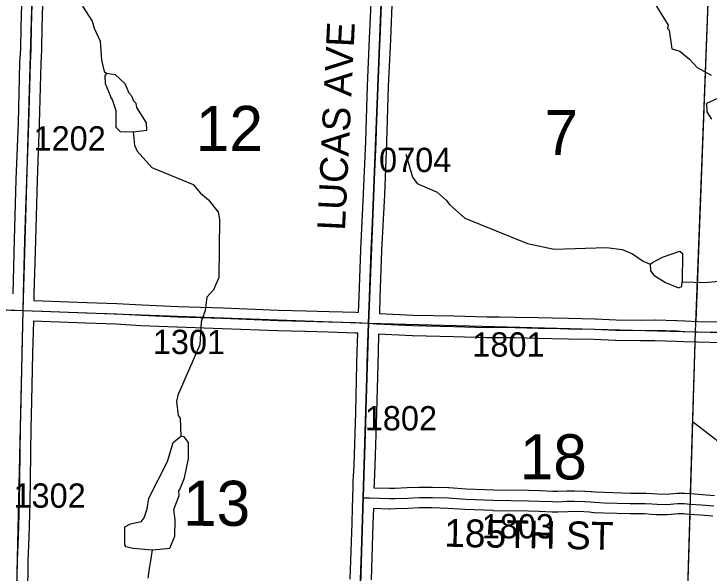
# Model space of a CAD drawing. Extents: x -157.2 to -99.3, y 12.2 to 46.2.
# Drawn here: x -123.779 to -121.776, y 31.604 to 33.215 of the extents above; entities that cross this region are included whole.
import ezdxf

# ---------------------------------------------------------------- set-up
doc = ezdxf.new("R2010")
doc.units = 0
for name, color, linetype in [('tdCoHydroRiver', 7, 'Continuous'), ('tdCoSecRdNmbr', 7, 'Continuous'), ('tdCoSecRdTxt', 7, 'Continuous'), ('tdCoSecRteBand', 7, 'Continuous'), ('tdCoSecRteCL', 7, 'Continuous'), ('tdCoSectLine', 7, 'Continuous'), ('tdCoSectLinePart', 7, 'Continuous'), ('tdCoSectNmbr', 7, 'Continuous'), ('tdCoSurfAsphalt', 7, 'Continuous'), ('tdCoSurfEarth', 7, 'Continuous'), ('tdCoSurfGravel', 7, 'Continuous'), ('tdCoTwpBndryShd', 7, 'Continuous')]:
    doc.layers.add(name, color=color, linetype=linetype)

msp = doc.modelspace()

# ---------------------------------------------------------------- linework, layer by layer
at = {"layer": 'tdCoHydroRiver'}
for points in [[(-121.9351, 33.2482), (-121.8944, 33.1824), (-121.8963, 33.173), (-121.8917, 33.1681), (-121.8838, 33.1142), (-121.8603, 33.1072), (-121.8325, 33.0843), (-121.8112, 33.0601), (-121.7708, 33.0384)], [(-123.5812, 33.2374), (-123.554, 33.194), (-123.5483, 33.1734), (-123.5304, 33.1365), (-123.5273, 33.0812), (-123.5187, 33.0494), (-123.5126, 33.0445)], [(-123.5126, 33.0445), (-123.5175, 33.0368), (-123.5166, 33.0146), (-123.5018, 32.9795), (-123.5004, 32.9731), (-123.4958, 32.9683), (-123.4857, 32.9364), (-123.4855, 32.8891), (-123.4733, 32.8761), (-123.4354, 32.875)], [(-123.5126, 33.0445), (-123.4874, 33.0406), (-123.4598, 33.0146), (-123.448, 32.9874), (-123.4403, 32.9793), (-123.4344, 32.9649)], [(-121.7538, 32.97), (-121.7842, 32.9567), (-121.7833, 32.933), (-121.7697, 32.9121)], [(-123.4354, 32.875), (-123.3958, 32.8802), (-123.3968, 32.9007), (-123.4255, 32.9457), (-123.4267, 32.9568), (-123.4344, 32.9649)], [(-123.4354, 32.875), (-123.4318, 32.837), (-123.4244, 32.8195), (-123.3816, 32.7725), (-123.2631, 32.7233), (-123.2417, 32.699), (-123.2186, 32.6794), (-123.1912, 32.6439), (-123.1871, 32.6233), (-123.1887, 32.4561), (-123.204, 32.4202), (-123.2235, 32.3987), (-123.2278, 32.3609), (-123.2398, 32.3281), (-123.2433, 32.262), (-123.3074, 32.1171), (-123.3111, 32.0982), (-123.3059, 32.0586), (-123.2998, 32.0506), (-123.2982, 31.9985)], [(-122.6499, 32.8113), (-122.6313, 32.7445), (-122.6176, 32.7267), (-122.5958, 32.7166), (-122.56, 32.7014), (-122.5338, 32.6786), (-122.5247, 32.6657), (-122.4801, 32.6265), (-122.2991, 32.5534), (-122.2223, 32.537), (-122.0722, 32.5421), (-122.0267, 32.5361), (-121.997, 32.5242), (-121.9661, 32.5028), (-121.9458, 32.4943)], [(-121.8542, 32.4428), (-121.788, 32.4408), (-121.7389, 32.4457), (-121.6798, 32.4724), (-121.6497, 32.4779), (-121.589, 32.5014), (-121.5728, 32.5151), (-121.5394, 32.5268), (-121.5199, 32.5436), (-121.4993, 32.5477)], [(-121.9458, 32.4943), (-121.9394, 32.4989), (-121.9105, 32.5138), (-121.8611, 32.5313), (-121.8534, 32.5248), (-121.8542, 32.4428)], [(-121.9458, 32.4943), (-121.9448, 32.4753), (-121.9357, 32.4625), (-121.9016, 32.441)], [(-121.9016, 32.441), (-121.8642, 32.4257), (-121.8546, 32.4301), (-121.8542, 32.4428)], [(-121.8217, 32.0394), (-121.7582, 31.9899), (-121.6876, 31.9116), (-121.6598, 31.8901), (-121.6106, 31.8379), (-121.5481, 31.8121), (-121.4399, 31.7785), (-121.3807, 31.7449)], [(-123.4126, 31.7524), (-123.4044, 31.7633), (-123.3957, 31.7898), (-123.3901, 31.8197), (-123.3366, 31.9254), (-123.3208, 31.9802), (-123.2982, 31.9985)], [(-123.3802, 31.671), (-123.3296, 31.6759), (-123.316, 31.7102), (-123.3146, 31.7575), (-123.3185, 31.7876), (-123.3031, 31.8282), (-123.3043, 31.8408), (-123.301, 31.8455), (-123.2875, 31.8782), (-123.2764, 31.9347), (-123.2766, 31.9805), (-123.2888, 31.9966), (-123.2982, 31.9985)], [(-123.4126, 31.7524), (-123.4444, 31.7455), (-123.4604, 31.7365), (-123.4603, 31.686), (-123.4573, 31.6812), (-123.4353, 31.6758), (-123.3802, 31.671)], [(-123.3921, 31.5893), (-123.3879, 31.6239), (-123.3843, 31.6396), (-123.3802, 31.671)]]:
    msp.add_lwpolyline(points, dxfattribs=at)
at = {"layer": 'tdCoSecRteBand'}
for points in [[(-123.7815, 32.4091), (-123.7773, 32.564), (-123.7773, 32.564), (-123.7773, 32.564), (-123.7724, 32.7379), (-123.7724, 32.738), (-123.7724, 32.7382), (-123.7662, 32.9012), (-123.7618, 33.0742), (-123.7618, 33.0746), (-123.7618, 33.0751), (-123.7596, 33.1142), (-123.7584, 33.1778), (-123.7583, 33.1779), (-123.7583, 33.178), (-123.7566, 33.2424), (-123.7542, 33.3354), (-123.7542, 33.3354), (-123.7542, 33.3355), (-123.8259, 33.338)], [(-122.7862, 32.3553), (-122.7847, 32.3998), (-122.7847, 32.3998), (-122.7847, 32.3998), (-122.7798, 32.5357), (-122.7798, 32.5359), (-122.7798, 32.5361), (-122.7719, 32.6966), (-122.7652, 32.8482), (-122.7605, 33.0075), (-122.7605, 33.0077), (-122.7605, 33.008), (-122.7544, 33.1443), (-122.7494, 33.2682)], [(-122.6895, 33.2657), (-122.6944, 33.1418), (-122.6944, 33.1417), (-122.6944, 33.1416), (-122.7006, 33.0055), (-122.7053, 32.8462), (-122.7053, 32.846), (-122.7053, 32.8458), (-122.7119, 32.6938), (-122.7119, 32.6938), (-122.7119, 32.6937), (-122.7198, 32.5333), (-122.7247, 32.3977), (-122.7263, 32.3528), (-122.7263, 32.3523), (-122.6291, 32.3474), (-122.511, 32.3448), (-122.5108, 32.3448), (-122.5107, 32.3448), (-122.4169, 32.342), (-122.3821, 32.3422), (-122.3818, 32.3422), (-122.3815, 32.3422), (-122.335, 32.3417), (-122.3348, 32.3417), (-122.3346, 32.3417), (-122.2676, 32.3402), (-122.2276, 32.3394), (-122.2276, 32.3394), (-122.2276, 32.3394), (-122.18, 32.3383), (-122.1056, 32.3368), (-122.1052, 32.3368), (-122.1049, 32.3367), (-122.0443, 32.3339), (-121.975, 32.3331), (-121.9327, 32.3337), (-121.932, 32.3337), (-121.9313, 32.3336), (-121.8692, 32.3316), (-121.869, 32.3316), (-121.8688, 32.3316), (-121.8462, 32.3305), (-121.8092, 32.329), (-121.7373, 32.3277)], [(-123.6966, 33.2408), (-123.6984, 33.1765), (-123.6996, 33.1125), (-123.6996, 33.112), (-123.6996, 33.1114), (-123.7018, 33.0722), (-123.7063, 32.8995), (-123.7063, 32.8993), (-123.7063, 32.8992), (-123.7124, 32.736), (-123.7174, 32.5623), (-123.7215, 32.4076), (-123.7219, 32.3896), (-123.7215, 32.3896), (-123.697, 32.3888), (-123.697, 32.3888), (-123.6969, 32.3888), (-123.5695, 32.3841), (-123.5695, 32.3841), (-123.5695, 32.3841), (-123.4829, 32.3807), (-123.4826, 32.3807), (-123.4824, 32.3807), (-123.4106, 32.3768), (-123.3072, 32.3724), (-123.1768, 32.3682), (-123.1767, 32.3682), (-123.1766, 32.3682), (-123.0171, 32.362), (-122.938, 32.3597), (-122.8709, 32.3578), (-122.7945, 32.3558), (-122.7941, 32.3557), (-122.7937, 32.3557), (-122.7862, 32.3553)], [(-122.8104, 31.5865), (-122.8047, 31.7481), (-122.8035, 31.792), (-122.8027, 31.8219), (-122.802, 31.8519), (-122.8019, 31.8519), (-122.8019, 31.8519), (-122.8015, 31.8679), (-122.8015, 31.8682), (-122.8015, 31.8686), (-122.799, 31.9156), (-122.7943, 32.0669), (-122.7911, 32.2068), (-122.7911, 32.2069), (-122.7911, 32.207), (-122.7901, 32.2427), (-122.7901, 32.2428), (-122.7901, 32.2429), (-122.7883, 32.2954), (-122.7965, 32.2958), (-122.8725, 32.2979), (-122.9396, 32.2997), (-122.9397, 32.2997), (-122.9397, 32.2997), (-123.019, 32.302), (-123.0191, 32.302), (-123.0193, 32.302), (-123.1788, 32.3083), (-123.3092, 32.3124), (-123.3094, 32.3124), (-123.3096, 32.3124), (-123.4133, 32.3169), (-123.4135, 32.3169), (-123.4136, 32.3169), (-123.4854, 32.3208), (-123.5718, 32.3241), (-123.6991, 32.3288), (-123.7232, 32.3296), (-123.7252, 32.2378), (-123.7262, 32.1885), (-123.7262, 32.1884), (-123.7262, 32.1883), (-123.7297, 32.0574), (-123.7304, 32.0241), (-123.7324, 31.8752), (-123.7324, 31.8752), (-123.7324, 31.8752), (-123.7334, 31.8067), (-123.7334, 31.8064), (-123.7334, 31.8062), (-123.7363, 31.7085), (-123.7364, 31.7084), (-123.7364, 31.7082), (-123.7391, 31.6406), (-123.7403, 31.5401)], [(-121.7387, 32.2677), (-121.8107, 32.269), (-121.811, 32.269), (-121.8114, 32.269), (-121.8488, 32.2706), (-121.8489, 32.2706), (-121.8489, 32.2706), (-121.8714, 32.2716), (-121.9326, 32.2737), (-121.9746, 32.2731), (-121.9749, 32.2731), (-121.9753, 32.2731), (-122.0455, 32.2739), (-122.046, 32.2739), (-122.0466, 32.274), (-122.1073, 32.2768), (-122.1813, 32.2783), (-122.1813, 32.2783), (-122.1813, 32.2783), (-122.2288, 32.2794), (-122.2688, 32.2802), (-122.2689, 32.2802), (-122.2689, 32.2802), (-122.3358, 32.2817), (-122.3819, 32.2822), (-122.417, 32.282), (-122.4176, 32.282), (-122.4181, 32.282), (-122.5124, 32.2849), (-122.6308, 32.2874), (-122.6313, 32.2875), (-122.6317, 32.2875), (-122.7284, 32.2923), (-122.7302, 32.241), (-122.7311, 32.2054), (-122.7344, 32.0654), (-122.7344, 32.0653), (-122.7344, 32.0651), (-122.739, 31.9135), (-122.7391, 31.9132), (-122.7391, 31.9128), (-122.7415, 31.8659), (-122.7419, 31.8503), (-122.6972, 31.8487), (-122.6819, 31.8492), (-122.6464, 31.8504), (-122.6125, 31.8519), (-122.612, 31.8519), (-122.6116, 31.8519), (-122.5953, 31.8522), (-122.5949, 31.8522), (-122.5945, 31.8522), (-122.5733, 31.8519), (-122.5731, 31.8519), (-122.5729, 31.8519), (-122.5268, 31.8507), (-122.5261, 31.8507), (-122.5255, 31.8506), (-122.4759, 31.8472), (-122.3963, 31.844), (-122.2959, 31.8428), (-122.2956, 31.8428), (-122.2953, 31.8428), (-122.264, 31.8418), (-122.2638, 31.8418), (-122.2635, 31.8418), (-122.2265, 31.8401), (-122.2135, 31.8399), (-122.1861, 31.841), (-122.1858, 31.8411), (-122.1855, 31.8411), (-122.1658, 31.8416), (-122.1649, 31.8416), (-122.164, 31.8416), (-122.1347, 31.8406), (-122.1342, 31.8405), (-122.1336, 31.8405), (-122.1159, 31.8393), (-122.1153, 31.8392), (-122.1148, 31.8392), (-122.1042, 31.8381), (-122.0778, 31.8371), (-122.0027, 31.8349), (-121.9604, 31.8347), (-121.9595, 31.8347), (-121.9587, 31.8346), (-121.9397, 31.8334), (-121.9249, 31.8324), (-121.8994, 31.832), (-121.8698, 31.8343), (-121.8694, 31.8344), (-121.869, 31.8344), (-121.8596, 31.8349), (-121.858, 31.835), (-121.8565, 31.8349), (-121.8469, 31.8344), (-121.8466, 31.8344), (-121.8463, 31.8343), (-121.829, 31.8331), (-121.7968, 31.8309), (-121.7965, 31.8309), (-121.7962, 31.8308), (-121.7607, 31.8277)], [(-121.7655, 31.7679), (-121.8012, 31.7711), (-121.8332, 31.7733), (-121.8332, 31.7733), (-121.8333, 31.7733), (-121.8502, 31.7745), (-121.858, 31.7749), (-121.8654, 31.7745), (-121.8961, 31.772), (-121.8975, 31.7719), (-121.899, 31.772), (-121.9266, 31.7725), (-121.9273, 31.7725), (-121.928, 31.7725), (-121.9435, 31.7735), (-121.9435, 31.7735), (-121.9436, 31.7735), (-121.9617, 31.7747), (-122.0034, 31.7749), (-122.0038, 31.7749), (-122.0041, 31.7749), (-122.0796, 31.7771), (-122.0797, 31.7771), (-122.0798, 31.7771), (-122.1074, 31.7781), (-122.1085, 31.7782), (-122.1095, 31.7783), (-122.1206, 31.7795), (-122.1372, 31.7806), (-122.1652, 31.7816), (-122.1837, 31.7811), (-122.2118, 31.7799), (-122.2127, 31.7798), (-122.2136, 31.7798), (-122.228, 31.7801), (-122.2284, 31.7801), (-122.2288, 31.7801), (-122.2661, 31.7818), (-122.2969, 31.7828), (-122.3975, 31.784), (-122.3979, 31.784), (-122.3983, 31.7841), (-122.4787, 31.7873), (-122.4791, 31.7873), (-122.4796, 31.7873), (-122.529, 31.7907), (-122.5742, 31.7919), (-122.5948, 31.7922), (-122.6103, 31.7919), (-122.6439, 31.7905), (-122.644, 31.7905), (-122.6442, 31.7905), (-122.6799, 31.7892), (-122.68, 31.7892), (-122.68, 31.7892), (-122.6963, 31.7887), (-122.6973, 31.7887), (-122.6982, 31.7887), (-122.7435, 31.7903), (-122.7447, 31.7464), (-122.7447, 31.7463), (-122.7447, 31.7462), (-122.7504, 31.5845)]]:
    msp.add_lwpolyline(points, dxfattribs=at)
at = {"layer": 'tdCoSecRteCL'}
for points in [[(-123.7526, 32.3607), (-123.7515, 32.4083), (-123.7473, 32.5632), (-123.7424, 32.737), (-123.7362, 32.9003), (-123.7318, 33.0734), (-123.7296, 33.1131), (-123.7284, 33.1772), (-123.7266, 33.2416), (-123.7242, 33.336), (-123.7232, 33.3644)], [(-122.7573, 32.3238), (-122.7547, 32.3987), (-122.7498, 32.5346), (-122.7419, 32.6952), (-122.7352, 32.8471), (-122.7306, 33.0066), (-122.7244, 33.143), (-122.7195, 33.267), (-122.7185, 33.2878), (-122.7184, 33.298)], [(-124.7561, 32.388), (-124.7438, 32.3879), (-124.6983, 32.3869), (-124.6473, 32.3843), (-124.614, 32.383), (-124.5997, 32.3827), (-124.5766, 32.383), (-124.5399, 32.3817), (-124.4947, 32.3796), (-124.4484, 32.3783), (-124.3782, 32.3765), (-124.3083, 32.3752), (-124.2654, 32.3746), (-124.2261, 32.3744), (-124.2032, 32.3739), (-124.1502, 32.3715), (-124.1, 32.3707), (-124.0563, 32.3697), (-124.0285, 32.3687), (-123.9632, 32.3663), (-123.8473, 32.364), (-123.7526, 32.3607)], [(-123.7961, 30.8477), (-123.794, 30.8956), (-123.79, 30.9945), (-123.7863, 31.0554), (-123.7836, 31.1075), (-123.7799, 31.2125), (-123.7748, 31.3534), (-123.7737, 31.3822), (-123.7703, 31.5405), (-123.769, 31.6414), (-123.7663, 31.7094), (-123.7634, 31.8071), (-123.7624, 31.8756), (-123.7604, 32.0246), (-123.7597, 32.0581), (-123.7562, 32.1891), (-123.7552, 32.2384), (-123.7526, 32.3607)], [(-123.7526, 32.3607), (-123.698, 32.3588), (-123.5706, 32.3541), (-123.484, 32.3507), (-123.412, 32.3468), (-123.3083, 32.3424), (-123.1778, 32.3382), (-123.0181, 32.332), (-122.9388, 32.3297), (-122.8717, 32.3278), (-122.7953, 32.3258), (-122.7573, 32.3238)], [(-122.7727, 31.8211), (-122.7715, 31.8671), (-122.769, 31.9144), (-122.7643, 32.0661), (-122.7611, 32.2061), (-122.7602, 32.2419), (-122.7573, 32.3238)], [(-122.7573, 32.3238), (-122.7347, 32.3226), (-122.6302, 32.3174), (-122.5116, 32.3148), (-122.4172, 32.312), (-122.3819, 32.3122), (-122.3353, 32.3117), (-122.2682, 32.3102), (-122.2282, 32.3094), (-122.1806, 32.3083), (-122.1063, 32.3068), (-122.0452, 32.3039), (-121.975, 32.3031), (-121.9323, 32.3037), (-121.8702, 32.3016), (-121.8476, 32.3005), (-121.8101, 32.299), (-121.7378, 32.2977)], [(-122.7355, 30.8212), (-122.737, 30.8239), (-122.7404, 30.8271), (-122.7508, 30.8328), (-122.7895, 30.8503), (-122.7947, 30.8533), (-122.7994, 30.8597), (-122.8023, 30.8663), (-122.8038, 30.875), (-122.8006, 30.9583), (-122.7964, 31.0796), (-122.7947, 31.1226), (-122.7897, 31.2715), (-122.7846, 31.4414), (-122.7804, 31.5854), (-122.7747, 31.7472), (-122.7727, 31.8211)], [(-122.7727, 31.8211), (-122.7549, 31.8207), (-122.6972, 31.8187), (-122.6809, 31.8192), (-122.6452, 31.8204), (-122.6112, 31.8219), (-122.5949, 31.8222), (-122.5737, 31.8219), (-122.5276, 31.8207), (-122.4775, 31.8172), (-122.3971, 31.814), (-122.2962, 31.8128), (-122.2649, 31.8118), (-122.2274, 31.8101), (-122.2131, 31.8098), (-122.1848, 31.8111), (-122.165, 31.8116), (-122.1357, 31.8106), (-122.1179, 31.8094), (-122.1063, 31.8081), (-122.0787, 31.8071), (-122.0033, 31.8049), (-121.9606, 31.8047), (-121.9416, 31.8034), (-121.9261, 31.8024), (-121.8985, 31.802), (-121.8674, 31.8044), (-121.858, 31.8049), (-121.8484, 31.8044), (-121.8311, 31.8032), (-121.7988, 31.801), (-121.7628, 31.7978)]]:
    msp.add_lwpolyline(points, dxfattribs=at)
at = {"layer": 'tdCoSectLine'}
for points in [[(-123.753, 32.3607), (-123.7236, 33.3644)], [(-122.7577, 32.3238), (-122.7187, 33.3198)], [(-121.8152, 32.2992), (-121.7771, 33.2998)], [(-124.7565, 32.388), (-123.753, 32.3607)], [(-123.7752, 31.3527), (-123.753, 32.3607)], [(-123.753, 32.3607), (-122.7577, 32.3238)], [(-122.7886, 31.3211), (-122.7577, 32.3238)], [(-122.7577, 32.3238), (-121.8152, 32.2992)], [(-121.8456, 31.3033), (-121.8152, 32.2992)], [(-121.8152, 32.2992), (-121.5641, 32.2951), (-120.8125, 32.2609)]]:
    msp.add_lwpolyline(points, dxfattribs=at)
at = {"layer": 'tdCoSectLinePart'}
for points in [[(-121.8141, 32.3297), (-121.7781, 33.2724)], [(-121.8295, 31.8328), (-121.8161, 32.2697)], [(-121.8456, 31.3033), (-121.8313, 31.7728)]]:
    msp.add_lwpolyline(points, dxfattribs=at)
at = {"layer": 'tdCoSurfAsphalt'}
msp.add_lwpolyline([(-123.7703, 31.5405), (-123.769, 31.6414), (-123.7663, 31.7094), (-123.7634, 31.8071), (-123.7624, 31.8756), (-123.7604, 32.0246), (-123.7597, 32.0581), (-123.7562, 32.1891), (-123.7552, 32.2384), (-123.7526, 32.3607), (-123.7515, 32.4083), (-123.7473, 32.5632), (-123.7424, 32.737), (-123.7362, 32.9003), (-123.7318, 33.0734), (-123.7296, 33.1131), (-123.7284, 33.1772), (-123.7266, 33.2416)], dxfattribs=at)
at = {"layer": 'tdCoSurfEarth'}
msp.add_lwpolyline([(-122.7573, 32.3238), (-122.7547, 32.3987), (-122.7498, 32.5346), (-122.7419, 32.6952), (-122.7352, 32.8471), (-122.7306, 33.0066), (-122.7244, 33.143), (-122.7195, 33.267), (-122.7185, 33.2878), (-122.7184, 33.298), (-122.7183, 33.3198)], dxfattribs=at)
at = {"layer": 'tdCoSurfGravel'}
for points in [[(-123.8473, 32.364), (-123.7526, 32.3607), (-123.698, 32.3588), (-123.5706, 32.3541), (-123.484, 32.3507), (-123.412, 32.3468), (-123.3083, 32.3424), (-123.1778, 32.3382), (-123.0181, 32.332), (-122.9388, 32.3297), (-122.8717, 32.3278), (-122.7953, 32.3258), (-122.7573, 32.3238)], [(-122.7355, 30.8212), (-122.737, 30.8239), (-122.7404, 30.8271), (-122.7508, 30.8328), (-122.7895, 30.8503), (-122.7947, 30.8533), (-122.7994, 30.8597), (-122.8023, 30.8663), (-122.8038, 30.875), (-122.8006, 30.9583), (-122.7964, 31.0796), (-122.7947, 31.1226), (-122.7897, 31.2715), (-122.7846, 31.4414), (-122.7804, 31.5854), (-122.7747, 31.7472), (-122.7727, 31.8211), (-122.7715, 31.8671), (-122.769, 31.9144), (-122.7643, 32.0661), (-122.7611, 32.2061), (-122.7602, 32.2419), (-122.7573, 32.3238)], [(-122.7573, 32.3238), (-122.7347, 32.3226), (-122.6302, 32.3174), (-122.5116, 32.3148), (-122.4172, 32.312), (-122.3819, 32.3122), (-122.3353, 32.3117), (-122.2682, 32.3102), (-122.2282, 32.3094), (-122.1806, 32.3083), (-122.1063, 32.3068), (-122.0452, 32.3039), (-121.975, 32.3031), (-121.9323, 32.3037), (-121.8702, 32.3016), (-121.8476, 32.3005), (-121.8101, 32.299), (-121.7378, 32.2977)], [(-122.7727, 31.8211), (-122.7549, 31.8207), (-122.6972, 31.8187), (-122.6809, 31.8192), (-122.6452, 31.8204), (-122.6112, 31.8219), (-122.5949, 31.8222), (-122.5737, 31.8219), (-122.5276, 31.8207), (-122.4775, 31.8172), (-122.3971, 31.814), (-122.2962, 31.8128), (-122.2649, 31.8118), (-122.2274, 31.8101), (-122.2131, 31.8098), (-122.1848, 31.8111), (-122.165, 31.8116), (-122.1357, 31.8106), (-122.1179, 31.8094), (-122.1063, 31.8081), (-122.0787, 31.8071), (-122.0033, 31.8049), (-121.9606, 31.8047), (-121.9416, 31.8034), (-121.9261, 31.8024), (-121.8985, 31.802), (-121.8674, 31.8044), (-121.858, 31.8049), (-121.8484, 31.8044), (-121.8311, 31.8032), (-121.7988, 31.801), (-121.7628, 31.7978)]]:
    msp.add_lwpolyline(points, dxfattribs=at)
at = {"layer": 'tdCoTwpBndryShd'}
msp.add_lwpolyline([(-122.6783, 34.4959), (-122.7187, 33.3198), (-122.7577, 32.3238), (-122.7886, 31.3211), (-122.8223, 30.3226), (-122.847, 29.3229), (-122.863, 28.3215), (-122.8925, 27.3164), (-122.9285, 26.3215), (-122.9731, 25.332), (-123.0208, 24.3278), (-123.0362, 23.3207), (-123.0724, 22.3134), (-123.1136, 21.3217), (-123.1136, 21.3149), (-123.1597, 20.3204), (-123.1943, 19.3214), (-123.2161, 18.3205), (-123.2462, 17.3208), (-123.2872, 16.3208)], dxfattribs=at)

# ---------------------------------------------------------------- texts
at = {"layer": 'tdCoSecRdNmbr'}
for s, rotation, p in [('1202', 359.9052, (-123.7228, 32.8215)), ('0704', 359.9059, (-122.7273, 32.7595)), ('1301', 359.9055, (-123.3791, 32.2352)), ('1801', 359.9062, (-122.4586, 32.2279)), ('1802', 359.9059, (-122.7685, 32.0155)), ('1302', 359.9052, (-123.7805, 31.7927)), ('1803', 359.9062, (-122.4315, 31.7044))]:
    msp.add_text(s, height=0.07, rotation=rotation, dxfattribs=at).set_placement(p)
at = {"layer": 'tdCoSecRdTxt'}
for s, rotation, p in [('LUCAS AVE', 87.2528, (-122.8255, 32.5897)), ('185TH ST', 358.8921, (-122.5401, 31.6804))]:
    msp.add_text(s, height=0.08, rotation=rotation, dxfattribs=at).set_placement(p)
at = {"layer": 'tdCoSectNmbr'}
for s, rotation, p in [('12', 359.9055, (-123.2552, 32.8202)), ('7', 359.9062, (-122.2507, 32.8082)), ('18', 359.9062, (-122.322, 31.8743)), ('13', 359.9055, (-123.292, 31.7405))]:
    msp.add_text(s, height=0.13, rotation=rotation, dxfattribs=at).set_placement(p)

doc.saveas('drawing.dxf')
